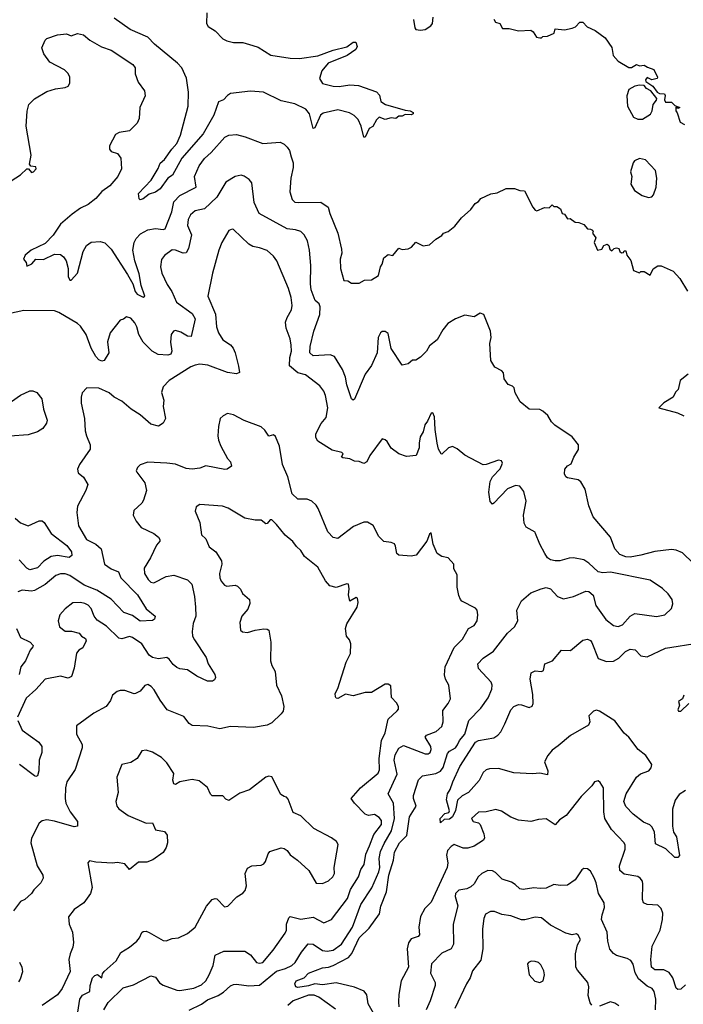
# Model space of a CAD drawing. Extents: x 1954678 to 2060275, y 904822 to 1016299.
# Tile 305 of 467: x 2017619 to 2021951, y 975242 to 981669. Entities that reach past the tile are written whole.
import ezdxf

# ---------------------------------------------------------------- set-up
doc = ezdxf.new("R2010")
doc.units = 0

msp = doc.modelspace()

# ---------------------------------------------------------------- linework, layer by layer
at = {"layer": '0CON20XD'}
for points in [[(2018839.4, 981715), (2018838, 981645), (2018848.8, 981625), (2018895, 981597.5), (2018944.3, 981545), (2018970.2, 981530.2), (2019015, 981520.4), (2019075, 981519.5), (2019141.7, 981501.7), (2019175, 981489.4), (2019257.8, 981437.8), (2019385, 981418.8), (2019445, 981415.5), (2019565, 981432.9), (2019665, 981469.2), (2019755, 981491.2), (2019795, 981521.4), (2019812.5, 981522.5), (2019822.5, 981495), (2019813.3, 981475), (2019756.7, 981435), (2019632.2, 981385), (2019590.9, 981335), (2019575.6, 981285.6), (2019595, 981252.2), (2019664.7, 981234.7), (2019705, 981232.4), (2019775, 981244.6), (2019830.3, 981239.7), (2019947.6, 981197.6), (2019966.8, 981176.8), (2019976.7, 981135), (2020007.5, 981115), (2020135, 981077.5), (2020167.5, 981075), (2020186.7, 981063.3), (2020187.5, 981055), (2020175, 981048.8), (2020135, 981051.2), (2020115, 981040), (2020095, 981040), (2020075, 981023.3), (2020045, 981027.5), (2020005, 981016.7), (2019965, 981032.5), (2019948.8, 981015), (2019925, 980971.2), (2019901.2, 980958.8), (2019875, 980902.5), (2019865, 980902.5), (2019847.5, 980975), (2019827.8, 981017.8), (2019802.7, 981042.7), (2019771.3, 981061.3), (2019695, 981080), (2019601, 981059), (2019581.5, 981045), (2019545, 980963.3), (2019535, 980958.8), (2019511.8, 981055), (2019487.8, 981085), (2019415, 981120), (2019325, 981140.3), (2019210.8, 981195), (2019125, 981202.2), (2018995, 981186.5), (2018975.8, 981175), (2018948.8, 981145), (2018917.2, 981132.8), (2018886.8, 981045), (2018816.4, 980925), (2018677.8, 980765), (2018615.3, 980654.7), (2018585.9, 980634.1), (2018535, 980565.6), (2018505, 980542.5), (2018465, 980530), (2018425, 980500), (2018405, 980494.3), (2018398.8, 980498.8), (2018393.8, 980535), (2018477.7, 980622.3), (2018522, 980698), (2018535, 980732), (2018565, 980755.6), (2018610.9, 980825), (2018645, 980861.1), (2018668.7, 980915), (2018719.3, 981105), (2018721.1, 981195), (2018707.1, 981287.1), (2018676.2, 981355), (2018649.6, 981385), (2018499.5, 981509.5), (2018455, 981555.3), (2018338.9, 981605), (2018235, 981679.2)], [(2020190.3, 981670.3), (2020199.2, 981615), (2020205, 981606.2), (2020235, 981600), (2020265.6, 981604.4), (2020302, 981628), (2020313.3, 981645), (2020317.5, 981685)], [(2020715, 981672.5), (2020725, 981652.5), (2020752.5, 981645), (2020771.2, 981611.2), (2020815, 981611.2), (2020875, 981597.5), (2020955, 981601.2), (2020970.5, 981590.5), (2020992.5, 981555), (2021015, 981550), (2021025, 981550), (2021035, 981560), (2021065, 981562.5), (2021108.3, 981581.7), (2021115, 981610), (2021175, 981602), (2021226.4, 981613.6), (2021246.4, 981623.6), (2021275, 981653.3), (2021295, 981653.8), (2021323.1, 981623.1), (2021375, 981599.5), (2021440.8, 981550.8), (2021485, 981486.7), (2021494, 981435), (2021525, 981399.4), (2021595, 981356.2), (2021613.3, 981356.7), (2021645, 981377.5), (2021665, 981367.5), (2021695, 981373.3), (2021718.3, 981358.3), (2021758, 981345), (2021782.5, 981295), (2021780, 981285), (2021745, 981276.2), (2021715, 981292.5), (2021703.6, 981276.4), (2021706.7, 981266.7), (2021752.5, 981235), (2021780, 981195), (2021795, 981187.5), (2021827.5, 981185), (2021832.5, 981175), (2021827.5, 981145), (2021835, 981130), (2021875, 981130), (2021895, 981110), (2021927.5, 981095), (2021915, 981090), (2021910, 981100), (2021901.7, 981098.3), (2021902.5, 981075), (2021911.7, 981061.7), (2021930, 981000), (2021960, 980985)], [(2017563.1, 980616.9), (2017625, 980657.1), (2017665, 980696.7), (2017675.6, 980695.6), (2017695, 980670.6), (2017708.8, 980675), (2017726, 980695), (2017725, 980708.8), (2017692.2, 980712.2), (2017681.8, 980725), (2017693.1, 980785), (2017661.2, 980975), (2017668, 981072), (2017678.6, 981115), (2017715, 981152.9), (2017795, 981200), (2017852.1, 981217.9), (2017915, 981227.5), (2017934.4, 981235.6), (2017945.7, 981255), (2017945.7, 981295), (2017935, 981318.8), (2017910.9, 981340.9), (2017815, 981391.2), (2017775.8, 981445.8), (2017763.3, 981485), (2017785.5, 981535), (2017795.6, 981545.6), (2017865, 981569.3), (2017925, 981577.8), (2017955.5, 981564.5), (2017995, 981579.5), (2018035, 981570.5), (2018077.1, 981535), (2018151.9, 981491.9), (2018215, 981471.1), (2018356.6, 981376.6), (2018372.5, 981355), (2018372.9, 981315), (2018391.5, 981261.5), (2018434.3, 981205), (2018438.3, 981171.7), (2018402, 981095), (2018398.6, 981025), (2018385, 980993.8), (2018335, 980944), (2018268, 980932), (2018245, 980920.6), (2018205.5, 980845), (2018204.5, 980824.5), (2018215, 980808), (2018256.2, 980795), (2018280, 980765), (2018282.5, 980695), (2018258.8, 980645), (2018206.2, 980585), (2018155, 980547.1), (2018115, 980502.9), (2018065, 980463.1), (2018015, 980437.8), (2017960.7, 980399.3), (2017885.9, 980334.1), (2017837.9, 980262.1), (2017785, 980208.6), (2017693.3, 980165), (2017655, 980132.5), (2017643.3, 980105), (2017660, 980085), (2017665, 980060), (2017697.5, 980075), (2017725, 980105.8), (2017774.1, 980104.1), (2017845, 980138.5), (2017885, 980136.7), (2017905, 980121.1), (2017922.7, 980095), (2017935.6, 980045), (2017935, 979993.3), (2017945, 979968.8), (2017955, 979968), (2017996, 980014), (2018033.7, 980156.3), (2018055.8, 980195), (2018085, 980216.9), (2018145, 980220.6), (2018175, 980211.9), (2018215, 980170.5), (2018322.3, 980005), (2018356.5, 979945), (2018372.7, 979895), (2018385, 979877.5), (2018425, 979858.6), (2018435.7, 979864.3), (2018411.1, 979935), (2018399.7, 980009.7), (2018371.2, 980095), (2018358.4, 980165), (2018365, 980213.8), (2018378.9, 980241.1), (2018408.1, 980271.9), (2018455, 980296.5), (2018504.6, 980305.4), (2018555, 980300.5), (2018568.6, 980305), (2018612.7, 980415), (2018625, 980480.8), (2018665, 980522.3), (2018770, 980575), (2018760.9, 980645), (2018789.5, 980715), (2018825.9, 980764.1), (2018867.8, 980802.2), (2018957.4, 980902.6), (2018985, 980916.4), (2019035, 980918.8), (2019091.2, 980905), (2019205, 980860), (2019319.3, 980869.3), (2019345, 980856.7), (2019365, 980836.7), (2019380, 980815), (2019391.1, 980775), (2019403.1, 980735), (2019404.4, 980705), (2019389.5, 980635), (2019383.3, 980545), (2019396.9, 980495), (2019415, 980478.9), (2019440, 980475), (2019585, 980477.1), (2019632.5, 980445), (2019643.4, 980403.4), (2019695.8, 980275), (2019720.3, 980170.3), (2019722, 980145), (2019711.2, 980105), (2019713.9, 980046.1), (2019735, 979966.7), (2019760, 979965), (2019785, 979948.8), (2019835, 979950), (2019870.7, 979969.3), (2019915, 979970), (2019960.7, 979999.3), (2019973.6, 980056.4), (2019985.9, 980074.1), (2019996.1, 980113.9), (2020025, 980136.7), (2020055, 980130), (2020095, 980177.5), (2020115, 980170), (2020155, 980173.8), (2020175.7, 980184.3), (2020205, 980216), (2020253.6, 980193.6), (2020295, 980200), (2020335, 980236.2), (2020375, 980260)], [(2021685, 981020), (2021737.3, 981052.7), (2021748, 981075), (2021753.6, 981116.4), (2021777, 981143), (2021777.5, 981155), (2021740, 981205), (2021710.7, 981220.7), (2021695, 981240), (2021665, 981242.5), (2021635, 981236.2), (2021595.9, 981214.1), (2021583, 981173), (2021586.2, 981105), (2021625, 981033.3), (2021655, 981020), (2021685, 981020)], [(2021725, 980507.5), (2021745, 980512), (2021757.5, 980525), (2021774.2, 980575), (2021778.1, 980635), (2021770, 980685), (2021704.1, 980754.1), (2021665, 980763.8), (2021632.5, 980747.5), (2021624.2, 980735.8), (2021607.5, 980675), (2021614.3, 980645), (2021609.2, 980595), (2021632, 980555), (2021681.7, 980521.7), (2021725, 980507.5)], [(2022085, 978054.2), (2021945, 978188.9), (2021905, 978205.6), (2021875, 978210), (2021765, 978198.5), (2021675, 978174.6), (2021605, 978160.3), (2021575, 978163.7), (2021537.6, 978177.6), (2021503.1, 978215), (2021475, 978291.2), (2021363.3, 978425), (2021333.6, 978496.4), (2021311.2, 978605), (2021282.3, 978652.3), (2021265, 978666), (2021195, 978678.8), (2021184, 978685), (2021176.2, 978705), (2021178, 978735), (2021195, 978756.2), (2021219.4, 978770.6), (2021236.9, 978813.1), (2021267.2, 978862.8), (2021266.2, 978895), (2021225, 978946.2), (2021112.3, 979022.3), (2021090, 979045), (2021067.5, 979085), (2021035, 979114), (2021015, 979124), (2020945, 979126.2), (2020886.2, 979175), (2020854, 979234), (2020846.1, 979266.1), (2020836.1, 979276.1), (2020807, 979287), (2020782.5, 979325), (2020777.5, 979365), (2020767, 979377), (2020720.5, 979400.5), (2020694.1, 979444.1), (2020688, 979555), (2020697.5, 979595), (2020692.5, 979635), (2020648, 979745), (2020625, 979754), (2020585, 979730), (2020525, 979741.2), (2020465, 979715.7), (2020414.6, 979685.4), (2020382, 979645), (2020345, 979578.8), (2020295, 979539.2), (2020274.3, 979505), (2020235, 979465.8), (2020205, 979447.5), (2020183, 979447), (2020155, 979422.5), (2020115, 979413.3), (2020045, 979523.8), (2020025, 979620), (2020005, 979634), (2019985.9, 979634.1), (2019973.8, 979625), (2019960, 979595), (2019953.3, 979495), (2019915, 979412), (2019874.4, 979355), (2019805, 979191.2), (2019795, 979186.2), (2019785, 979193.3), (2019755.5, 979285.5), (2019745.4, 979335), (2019725.4, 979385), (2019675, 979469.5), (2019645, 979482.1), (2019535.7, 979475.7), (2019513.5, 979495), (2019515.9, 979535), (2019540, 979635), (2019577.3, 979745), (2019580.8, 979795), (2019574.4, 979815), (2019547, 979837), (2019521.4, 979905), (2019516.7, 979945), (2019520.3, 980065), (2019511.5, 980165), (2019496.7, 980225), (2019475.3, 980265.3), (2019455, 980285.7), (2019418.3, 980298.3), (2019365, 980303.3), (2019182.5, 980405), (2019148.8, 980475), (2019133.6, 980603.6), (2019116.9, 980626.9), (2019085, 980648.6), (2019065, 980654.2), (2019024.4, 980645.6), (2018965, 980607.5), (2018905, 980510.9), (2018825.7, 980435), (2018765, 980420.4), (2018734.6, 980395), (2018718.5, 980365), (2018713.6, 980326.4), (2018739.3, 980265), (2018720.5, 980175), (2018705, 980146.5), (2018685, 980144.5), (2018635, 980165.4), (2018615, 980166.4), (2018565, 980129.2), (2018545.5, 980104.5), (2018537.5, 980055), (2018545.6, 980015), (2018580.9, 979940.9), (2018612.9, 979895), (2018641.9, 979825), (2018745, 979751.8), (2018765, 979716.2), (2018737.9, 979602.1), (2018715, 979603.8), (2018670.3, 979630.3), (2018635, 979640.6), (2018623.8, 979636.2), (2018606.9, 979615), (2018602.5, 979565), (2018612.7, 979505), (2018605, 979485.6), (2018585, 979479.3), (2018523.8, 979483.8), (2018484.4, 979505), (2018425, 979563.3), (2018396.4, 979615), (2018383.7, 979663.7), (2018369.7, 979689.7), (2018345, 979720), (2018315, 979730), (2018296.1, 979713.9), (2018275, 979706.7), (2018208.9, 979625), (2018192.7, 979567.3), (2018201.4, 979495), (2018170, 979445), (2018155, 979440), (2018135, 979449.2), (2018115, 979470), (2018084.7, 979525), (2018052.4, 979615), (2018015, 979668.8), (2017995, 979686.8), (2017875, 979756.9), (2017845, 979768.1), (2017645, 979771.4), (2017545, 979750)], [(2020375, 980260), (2020385, 980276.7), (2020415, 980286.7), (2020459.5, 980320.5), (2020503.3, 980375), (2020565, 980430), (2020591.7, 980468.3), (2020615, 980483.3), (2020628.8, 980501.2), (2020695, 980533.3), (2020735, 980540), (2020795, 980566.7), (2020848.3, 980568.3), (2020885, 980553.3), (2020915, 980552.5), (2020968.8, 980445), (2020985, 980426.7), (2020995, 980422.5), (2021045, 980442.5), (2021075, 980440), (2021095, 980460), (2021105, 980450), (2021125, 980450), (2021150, 980435), (2021160, 980405), (2021175, 980400), (2021195, 980370), (2021211.7, 980371.7), (2021245, 980346.7), (2021270, 980345), (2021301.7, 980331.7), (2021325, 980303.3), (2021345, 980302.5), (2021357.5, 980295), (2021362.5, 980285), (2021357.5, 980275), (2021380, 980245), (2021370, 980215), (2021390, 980165), (2021418.3, 980171.7), (2021432.5, 980195), (2021455, 980203.3), (2021466, 980196), (2021471.7, 980171.7), (2021485, 980160), (2021500, 980175), (2021515, 980180), (2021530, 980175), (2021537, 980157), (2021548.3, 980148.3), (2021560, 980150), (2021565, 980160), (2021575, 980160), (2021581.7, 980131.7), (2021607.7, 980097.7), (2021625, 980032.5), (2021665, 980017.5), (2021674, 980026), (2021695, 980026.2), (2021735, 980002.5), (2021755, 980043.3), (2021785, 980062.5), (2021807, 980063), (2021885, 980028), (2021928.7, 979978.7), (2021978, 979898)], [(2019929.2, 975185), (2019894.2, 975244.2), (2019884.1, 975304.1), (2019867.7, 975327.7), (2019804.2, 975354.2), (2019685, 975381.6), (2019595, 975369.5), (2019545, 975375.2), (2019505, 975361.5), (2019435, 975351.4), (2019420.6, 975355), (2019414.2, 975375), (2019424.2, 975395), (2019475.8, 975415), (2019505, 975445.7), (2019595, 975480.5), (2019635, 975485.3), (2019665, 975496.2), (2019765, 975546.7), (2019787.5, 975572.5), (2019834.7, 975675), (2019901, 975739), (2019967.8, 975832.2), (2019977, 975883), (2020012.7, 975975), (2020029.6, 976085), (2020058.1, 976181.9), (2020065.3, 976235), (2020097.6, 976295), (2020146.2, 976343.8), (2020164.6, 976465), (2020208.1, 976535), (2020190, 976585), (2020190.6, 976605), (2020222, 976708), (2020247.5, 976732.5), (2020335, 976748.9), (2020365, 976762.7), (2020382.4, 976787.6), (2020410.8, 976879.2), (2020425, 976894.6), (2020464.6, 976915), (2020477.2, 976935), (2020490.5, 976965), (2020525.2, 977005), (2020551.8, 977095), (2020630, 977175), (2020677, 977243), (2020701.7, 977298.3), (2020704.4, 977325), (2020697.8, 977345), (2020614, 977434), (2020610.6, 977465), (2020645, 977501.4), (2020712.6, 977547.4), (2020803.3, 977665), (2020850, 977705), (2020870.6, 977745), (2020864.4, 977815), (2020895, 977875.7), (2020955, 977927.1), (2021022.5, 977955), (2021055, 977962), (2021084.3, 977954.3), (2021130, 977905), (2021168.3, 977888.3), (2021235, 977904.2), (2021315, 977937.8), (2021335, 977937.1), (2021361.7, 977911.7), (2021380.9, 977845), (2021444.8, 977754.8), (2021495, 977715.5), (2021525, 977707.9), (2021555, 977720), (2021604.7, 977775.3), (2021635, 977791.9), (2021776.6, 977773.4), (2021830, 977785), (2021874, 977825), (2021882.5, 977855), (2021877.5, 977885), (2021851.3, 977921.3), (2021815, 977957.1), (2021735, 978010.8), (2021475, 978063.1), (2021425, 978058.9), (2021395, 978064.3), (2021335, 978121.4), (2021302.4, 978142.4), (2021235, 978155.6), (2021205, 978154.4), (2021145, 978137.5), (2021115, 978136), (2021085, 978143.8), (2021065, 978156.7), (2021046.2, 978185), (2021014, 978245), (2020986.7, 978315), (2020983, 978323), (2020926.1, 978356.1), (2020912.7, 978382.7), (2020908, 978435), (2020925.9, 978525.9), (2020910.3, 978590.3), (2020885, 978623.3), (2020855, 978629.2), (2020803.4, 978606.6), (2020715, 978512.5), (2020705, 978507.5), (2020690, 978525), (2020682, 978585), (2020689.2, 978655), (2020705, 978684), (2020755, 978736.7), (2020771.2, 978775), (2020765, 978790), (2020745, 978793.3), (2020665, 978765.7), (2020644.3, 978764.3), (2020525, 978825.7), (2020475, 978867.1), (2020445, 978882.5), (2020418.8, 978875), (2020375, 978833.3), (2020370, 978835), (2020353.8, 978865), (2020344.6, 978904.6), (2020331.2, 978995), (2020327.7, 979077.7), (2020315, 979102.5), (2020305, 979100), (2020281.2, 979048.8), (2020262.9, 979025), (2020252.1, 978977.9), (2020233.6, 978946.4), (2020225.7, 978905.7), (2020225.8, 978875), (2020207.5, 978825), (2020145, 978818), (2020095, 978836.2), (2020045, 978871.2), (2020018.8, 978915), (2020005, 978927.5), (2019985, 978932.5), (2019904.3, 978825), (2019885, 978783.8), (2019865, 978771.2), (2019835, 978786.2), (2019805, 978787.5), (2019775, 978802.5), (2019728.3, 978808.3), (2019720, 978815), (2019730, 978835), (2019722, 978845), (2019659.6, 978859.6), (2019565, 978918.6), (2019551.2, 978941.2), (2019552.1, 978965), (2019586.2, 979033.8), (2019618.5, 979071.5), (2019631.1, 979135), (2019614.4, 979215), (2019604.3, 979245), (2019578.6, 979278.6), (2019485, 979350.8), (2019435, 979364.4), (2019380.5, 979410.5), (2019382.5, 979465), (2019393.3, 979505), (2019390.8, 979545), (2019384.6, 979585), (2019357.7, 979655), (2019354.6, 979695.4), (2019364.7, 979725.3), (2019393.3, 979775), (2019397, 979803), (2019390.9, 979855), (2019374.5, 979915), (2019297.8, 980095), (2019275.3, 980125.3), (2019235, 980161.9), (2019185, 980180.8), (2019139.7, 980189.7), (2019114.6, 980204.6), (2019015, 980298.8), (2019005, 980301.2), (2018985, 980293.8), (2018939.4, 980215), (2018919.4, 980165), (2018878.2, 980015), (2018847.9, 979865), (2018897.8, 979747.8), (2018904.5, 979665), (2018915.6, 979625), (2018945, 979580), (2018995, 979545.8), (2019012.5, 979525), (2019026.2, 979495), (2019047.3, 979407.3), (2019054.3, 979365.7), (2019033.3, 979356.7), (2018976.1, 979366.1), (2018846.9, 979413.1), (2018795, 979420), (2018765, 979414.4), (2018735, 979402.2), (2018594, 979315), (2018555, 979273.3), (2018543.5, 979235), (2018560, 979185), (2018554.5, 979145), (2018570, 979065), (2018556.2, 979035), (2018525, 979015.7), (2018475, 979028.1), (2018405, 979090.5), (2018347.4, 979127.4), (2018285, 979179.1), (2018235.3, 979205.3), (2018203.8, 979233.8), (2018135, 979264.5), (2018057.5, 979265), (2018026, 979234), (2018020, 979205), (2018020.8, 979165), (2018042.5, 979065), (2018046.7, 978985), (2018055, 978953.3), (2018078.9, 978895), (2018078.6, 978865), (2018008.8, 978765), (2017996.2, 978735), (2018001.2, 978711.2), (2018035, 978683.8), (2018064.2, 978635), (2018051.4, 978595), (2017996.3, 978493.7), (2017992.8, 978452.8), (2018002.9, 978365), (2018055.8, 978275), (2018115.8, 978245), (2018151.4, 978215), (2018172.9, 978115), (2018215, 978085.5), (2018263.1, 978065), (2018277.9, 978025), (2018387.3, 977915), (2018443.9, 977823.9), (2018503.3, 977775), (2018498.8, 977755), (2018485, 977746.2), (2018405, 977742), (2018355, 977780), (2018298.4, 977798.4), (2018215, 977886.2), (2018122.5, 977945), (2018038.7, 977978.7), (2017945, 978040.3), (2017915, 978051.8), (2017885, 978051.2), (2017855, 978041.2), (2017785, 977981.8), (2017715, 977943.3), (2017695, 977939.5), (2017635, 977945.8), (2017607.5, 977935)], [(2021982.5, 979355), (2021930, 979315), (2021916.7, 979255), (2021901.2, 979238.8), (2021884, 979205), (2021825, 979167.5), (2021792.5, 979135), (2021912.3, 979102.3), (2021953.6, 979083.6)], [(2017565, 979176.4), (2017625, 979217.8), (2017685, 979246.7), (2017705, 979245.7), (2017730, 979235), (2017762.9, 979195), (2017774.2, 979125.8), (2017798.6, 979055), (2017794, 979035), (2017770, 979000), (2017735, 978977.8), (2017675, 978958.5), (2017555, 978950.8)], [(2020585, 977714.4), (2020604.6, 977745.4), (2020610, 977785), (2020605, 977813.8), (2020595, 977827.5), (2020505, 977873.8), (2020496.2, 977885), (2020485, 977910), (2020474.3, 977964.3), (2020475.7, 978045.7), (2020453.8, 978085), (2020454, 978115), (2020415.3, 978155.3), (2020374, 978164), (2020343.3, 978185), (2020317.5, 978245), (2020305, 978320), (2020295, 978310), (2020277.5, 978265), (2020207.2, 978172.8), (2020175, 978166.5), (2020095, 978172.9), (2020080, 978185), (2020073, 978233), (2020065, 978247.5), (2020045, 978256.7), (2019995, 978262.5), (2019963.8, 978295), (2019926.4, 978366.4), (2019889.7, 978389.7), (2019865, 978388.6), (2019798.6, 978361.4), (2019696.6, 978283.4), (2019665, 978288.8), (2019630.4, 978325), (2019568.1, 978478.1), (2019555, 978500), (2019525, 978525.7), (2019495, 978540), (2019435, 978540), (2019398.1, 978575), (2019369.6, 978685), (2019335.5, 978765), (2019314.2, 978885), (2019288.3, 978948.3), (2019275, 978960), (2019245, 978950), (2019219.1, 978989.1), (2019195, 979011.2), (2019085, 979052), (2019015, 979088.8), (2018975, 979097.5), (2018946.4, 979083.6), (2018927.5, 979065), (2018916, 979014), (2018912.3, 978952.3), (2018915.8, 978925), (2018932.9, 978885), (2018975.6, 978805.6), (2018995, 978783.3), (2019002.5, 978755), (2018973.8, 978736.2), (2018957.3, 978732.7), (2018835, 978756.7), (2018795, 978742.5), (2018745, 978736.2), (2018705, 978740.4), (2018635, 978767.3), (2018580, 978775), (2018455, 978781.2), (2018405, 978762.5), (2018387.5, 978745), (2018380, 978725), (2018382.5, 978715), (2018436.2, 978645), (2018446, 978595), (2018427, 978533), (2018415, 978513.8), (2018363.8, 978465), (2018360, 978435), (2018380, 978395), (2018411.2, 978355), (2018495, 978314.2), (2018525, 978291.2), (2018534, 978275), (2018534, 978265), (2018511.7, 978238.3), (2018473.1, 978156.9), (2018431.7, 978088.3), (2018433.5, 978053.5), (2018456.4, 978015), (2018475, 977998.5), (2018495, 977992.5), (2018575.8, 978034.3), (2018625, 978042.4), (2018715, 978012.3), (2018742.1, 977985), (2018760.5, 977905), (2018767.5, 977835), (2018769.4, 977775), (2018752.1, 977727.9), (2018744.3, 977675), (2018747.1, 977645), (2018760.5, 977620.5), (2018836, 977505), (2018848.8, 977465), (2018892, 977395), (2018896.7, 977375), (2018890, 977360), (2018877.7, 977352.3), (2018845, 977350.6), (2018775, 977384.4), (2018715, 977425.5), (2018665, 977432.2), (2018645, 977441.4), (2018620.6, 977460.6), (2018595.6, 977495), (2018578.8, 977505), (2018525, 977497.6), (2018484.8, 977504.8), (2018465, 977521.8), (2018415, 977594), (2018355, 977636.7), (2018335, 977643.1), (2018285, 977628.5), (2018265, 977631.5), (2018185, 977710.8), (2018125, 977750), (2018104.3, 977775), (2018086.1, 977826.1), (2018065, 977848.1), (2018045, 977858.5), (2018015, 977865.4), (2017965, 977862), (2017915.5, 977824.5), (2017880.8, 977785), (2017870, 977745), (2017878, 977705), (2017915, 977678.6), (2017957.8, 977677.8), (2018006.7, 977665), (2018022.5, 977645), (2018049.3, 977629.3), (2018052.5, 977615), (2018030.3, 977569.7), (2018005, 977554.3), (2017989.4, 977535), (2017974.4, 977435.6), (2017957.3, 977382.7), (2017935, 977370.8), (2017885, 977382.9), (2017785, 977364.2), (2017725, 977295.8), (2017660, 977240), (2017604.6, 977115.4)], [(2018168.1, 975205), (2018197.1, 975252.9), (2018295, 975348.8), (2018361.1, 975368.9), (2018475, 975427.5), (2018505, 975419.4), (2018532.4, 975382.4), (2018555, 975367.1), (2018645, 975334), (2018665, 975332), (2018755, 975346.9), (2018805, 975370), (2018834.4, 975395.6), (2018856.1, 975435), (2018881.5, 975495), (2018895, 975562), (2018951.2, 975588.8), (2019088.3, 975588.3), (2019124.6, 975564.6), (2019165, 975515.8), (2019185, 975510.6), (2019205, 975514.4), (2019272.9, 975595), (2019352.9, 975707.1), (2019359.6, 975725), (2019360, 975765), (2019375, 975806.7), (2019385, 975816), (2019455, 975798.4), (2019535, 975811.3), (2019605, 975774.5), (2019655.3, 975794.7), (2019758.3, 975931.7), (2019779.4, 975990.6), (2019830, 976075), (2019845, 976121.4), (2019866.8, 976155), (2019878, 976222), (2019902.9, 976277.1), (2019930.5, 976349.5), (2019981.8, 976415), (2019981.5, 976441.5), (2019965, 976462.2), (2019935, 976481.4), (2019895, 976474), (2019875, 976482), (2019804.1, 976554.1), (2019783.3, 976585), (2019844.2, 976655), (2019959.7, 976750.3), (2019967.3, 976772.7), (2019965.4, 976845.4), (2019980.5, 976965), (2020005.4, 977015), (2020025, 977103.3), (2020083.4, 977156.6), (2020091.2, 977168.8), (2020090.8, 977185), (2020079.1, 977209.1), (2020046.9, 977245), (2020041.7, 977321.7), (2020025, 977332.5), (2020005, 977332.5), (2019915, 977278), (2019875, 977278.1), (2019795, 977256), (2019745, 977266), (2019695, 977237.5), (2019685, 977240), (2019680, 977250), (2019679.2, 977270.8), (2019695.6, 977304.4), (2019749.2, 977475), (2019778.7, 977531.3), (2019780.8, 977595), (2019771.2, 977621.2), (2019752.9, 977645), (2019746.4, 977695), (2019755, 977726), (2019821.8, 977835), (2019828.9, 977865), (2019825, 977893.3), (2019815, 977898), (2019773.8, 977873.8), (2019765.5, 977915), (2019770.8, 977955), (2019765, 977983.8), (2019755, 977985.7), (2019685, 977962.5), (2019642.5, 977972.5), (2019615, 978006.2), (2019565.7, 978095), (2019478.8, 978165), (2019454.3, 978204.3), (2019425, 978230), (2019402.5, 978262.5), (2019350.8, 978305), (2019295.7, 978375), (2019265, 978404.2), (2019254.6, 978405.4), (2019235, 978380), (2019225, 978378.8), (2019195, 978402.9), (2019155, 978401.9), (2019088.8, 978415), (2018980.3, 978480.3), (2018943.2, 978493.2), (2018795, 978503.8), (2018771.2, 978488.8), (2018765, 978460), (2018795, 978387.5), (2018805, 978306.7), (2018835, 978280), (2018855, 978228.8), (2018899.2, 978195), (2018936.6, 978136.6), (2018938.1, 978115), (2018922.9, 978055), (2018924.4, 978025), (2018933, 978003), (2018955, 977978.6), (2018971.1, 977971.1), (2019025, 977977.5), (2019040.9, 977970.9), (2019061.1, 977951.1), (2019074.1, 977924.1), (2019118, 977885), (2019120.7, 977859.3), (2019107.7, 977822.3), (2019070, 977775), (2019056.7, 977735), (2019061.2, 977685), (2019074.2, 977674.2), (2019105, 977668), (2019155, 977684.2), (2019212.3, 977692.3), (2019235, 977690.8), (2019245, 977683.3), (2019258.2, 977605), (2019255.8, 977485), (2019264.5, 977454.5), (2019287.5, 977415), (2019295.7, 977325), (2019327.5, 977255), (2019344.1, 977185.9), (2019339.2, 977155), (2019325, 977137.5), (2019265, 977079.2), (2019235, 977064.2), (2019145, 977048), (2018995, 977055.7), (2018925, 977040), (2018846.8, 977056.8), (2018745, 977061.2), (2018725.6, 977075.6), (2018690, 977120), (2018581.4, 977165), (2018536.4, 977226.4), (2018497.1, 977295), (2018477, 977317), (2018455, 977329.2), (2018435, 977323.8), (2018405, 977286.7), (2018375, 977270), (2018365, 977268.8), (2018305, 977290.6), (2018275, 977290.8), (2018255, 977284), (2018225, 977260), (2018212, 977225), (2018184, 977185), (2018102.5, 977142.5), (2017990.5, 977059.5), (2017990, 977005), (2018026.8, 976936.8), (2018027.5, 976915), (2017980.5, 976775), (2017926.5, 976695), (2017916.9, 976655), (2017914.5, 976585), (2017920.5, 976555), (2017947.6, 976497.6), (2017995.8, 976435), (2017996.7, 976405), (2017975, 976400), (2017845, 976437.5), (2017795, 976445.5), (2017765, 976440), (2017745, 976424), (2017695, 976326.7), (2017691.9, 976295), (2017732.7, 976145), (2017769.2, 976085), (2017772.5, 976065), (2017755.7, 976035), (2017710.5, 975989.5), (2017696.2, 975965), (2017652.5, 975925), (2017625, 975914), (2017578.7, 975851.3)], [(2017589.1, 978415), (2017625, 978383.9), (2017675, 978365.5), (2017745, 978397.1), (2017765, 978398.8), (2017777.9, 978387.9), (2017824.2, 978315), (2017926, 978236), (2017957.3, 978195), (2017958, 978172), (2017941.9, 978158.1), (2017865, 978172.1), (2017824.8, 978165.2), (2017776.5, 978135), (2017735, 978091.5), (2017685, 978077.5), (2017665, 978087.9), (2017615, 978143.8)], [(2017598.1, 977695), (2017625, 977636.2), (2017688, 977605), (2017705.8, 977585), (2017704, 977575), (2017686.9, 977553.1), (2017657, 977483), (2017626.7, 977445), (2017615.3, 977395)], [(2018725, 975203.8), (2018805, 975243.1), (2018845, 975271.3), (2018915, 975299.6), (2018949.4, 975320.6), (2018995, 975361.8), (2019015, 975371.1), (2019035, 975373.3), (2019115, 975362), (2019185, 975366.5), (2019295, 975458.4), (2019355, 975475.3), (2019395.4, 975495), (2019418, 975515), (2019458.5, 975581.5), (2019503.1, 975636.9), (2019535, 975634.6), (2019595, 975594), (2019625, 975588.7), (2019665, 975595.4), (2019720.5, 975635), (2019790.6, 975745), (2019845, 975892.9), (2019917.4, 976002.6), (2019963.3, 976106.7), (2019969.9, 976135), (2019966.6, 976193.4), (2019975, 976240), (2019997.6, 976292.4), (2020045.4, 976374.6), (2020065.6, 976455), (2020059, 976555), (2020025.2, 976615), (2020083.3, 976745), (2020063.4, 976835), (2020069.9, 976870.1), (2020095, 976914.5), (2020125, 976930.5), (2020265, 976876.7), (2020285, 976876.9), (2020298.6, 976885), (2020305.6, 976905), (2020301.9, 976925), (2020266.2, 976985), (2020275, 976998.8), (2020336.7, 977023.3), (2020373.9, 977056.1), (2020383.8, 977086.2), (2020380.2, 977159.8), (2020417.1, 977205), (2020430.5, 977235), (2020420.6, 977325), (2020398.1, 977365), (2020392.1, 977392.1), (2020397.2, 977445), (2020455, 977570.6), (2020508.6, 977625), (2020548, 977695), (2020585, 977714.4)], [(2021965, 976637.9), (2021925, 976612.5), (2021898.4, 976575), (2021880, 976515), (2021879.6, 976405), (2021888.1, 976365), (2021906.7, 976335), (2021925.8, 976214.2), (2021915, 976201.2), (2021895, 976201.2), (2021836.8, 976256.8), (2021769.5, 976289.5), (2021763.9, 976365), (2021748.3, 976398.2), (2021733, 976413), (2021691.1, 976431.1), (2021624, 976484), (2021575, 976533.1), (2021563.6, 976565), (2021578.5, 976615), (2021646.1, 976725), (2021672.7, 976747.3), (2021725.7, 976765), (2021741.4, 976785), (2021745, 976807.5), (2021707.5, 976865), (2021656.2, 976906.2), (2021595.6, 976985), (2021565, 977011.4), (2021505, 977091.9), (2021405, 977155.5), (2021385, 977161.4), (2021365.5, 977154.5), (2021334.5, 977125.5), (2021341.4, 977085), (2021332.5, 977065), (2021213.8, 976996.2), (2021135, 976928.1), (2021095, 976901.4), (2021065.7, 976865), (2021045.7, 976825), (2021067.8, 976765), (2021065, 976738.8), (2021015, 976750), (2020965.9, 976745.9), (2020845, 976752), (2020745, 976780.8), (2020685, 976780), (2020665, 976772.9), (2020645.6, 976755), (2020617.9, 976702.1), (2020548.6, 976625), (2020508.2, 976601.8), (2020477.5, 976575), (2020463.8, 976506.2), (2020444.5, 976465), (2020425, 976451.1), (2020390.9, 976449.1), (2020365, 976427.5), (2020362.9, 976455), (2020395, 976486.9), (2020420, 976495), (2020425.6, 976504.4), (2020405.9, 976575.9), (2020412.7, 976615), (2020430, 976645), (2020446.3, 976693.7), (2020492.7, 976795), (2020595, 976953.1), (2020615, 976964.4), (2020715, 976981.8), (2020740.7, 976999.3), (2020759.4, 977020.6), (2020787.1, 977072.9), (2020825.5, 977165), (2020845, 977186.9), (2020875, 977198.9), (2020895, 977197.8), (2020945, 977178.5), (2020965, 977187.5), (2020970.9, 977205), (2020969.5, 977265), (2020952.5, 977365), (2020958.8, 977405), (2020985, 977418.8), (2021025, 977413.8), (2021039.3, 977420.7), (2021046.2, 977465), (2021096.2, 977483.8), (2021155, 977554.5), (2021215, 977551.9), (2021295, 977618), (2021325, 977625.8), (2021345, 977616), (2021353.4, 977603.4), (2021395, 977499.2), (2021448.7, 977478.7), (2021495, 977481.9)], [(2021495, 977481.9), (2021529.4, 977500.6), (2021574.2, 977545), (2021605, 977560), (2021636.8, 977556.8), (2021675, 977517.5), (2021715, 977509.2), (2021835, 977565.6), (2022055, 977601.9)], [(2021955, 977260), (2021946.7, 977235), (2021920.5, 977219.5), (2021926, 977195), (2021916, 977165), (2021920, 977155), (2021935, 977156), (2021986.7, 977205)], [(2017606.7, 977095), (2017635, 977032), (2017743.4, 976953.4), (2017764.2, 976925), (2017762.9, 976885), (2017745.6, 976835), (2017744.3, 976765), (2017735, 976733.3), (2017725, 976728.8), (2017715, 976733.3), (2017618.1, 976808.1)], [(2017985.6, 975105), (2018011.9, 975275), (2018028.7, 975301.3), (2018077.5, 975325), (2018079.2, 975365), (2018094.4, 975415.6), (2018109.5, 975430.5), (2018126.7, 975436.7), (2018155, 975413.8), (2018158.3, 975441.7), (2018170, 975455), (2018249.2, 975525), (2018280, 975580), (2018335.8, 975615), (2018384, 975655), (2018400, 975675), (2018415, 975710), (2018425, 975718), (2018445, 975719.4), (2018465, 975711.1), (2018555, 975657.5), (2018575, 975656), (2018615, 975671.2), (2018655, 975676.2), (2018715, 975703.3), (2018763.7, 975746.3), (2018837.3, 975882.7), (2018875, 975926.7), (2018895, 975933.3), (2018905, 975930), (2018955, 975878.8), (2018977.9, 975882.1), (2019035.5, 975944.5), (2019075, 975968.1), (2019091.1, 975985), (2019098.5, 976015), (2019091.4, 976095), (2019105, 976130), (2019134.5, 976145.5), (2019195, 976150.6), (2019211.8, 976158.2), (2019224.4, 976175), (2019240, 976225), (2019251.7, 976238.3), (2019325, 976264), (2019345, 976260), (2019365, 976246.2), (2019385, 976216.7), (2019433, 976183), (2019506.7, 976115), (2019555, 976032.5), (2019595, 976031.2), (2019635, 976048.8), (2019662.5, 976075), (2019672.9, 976095), (2019670.8, 976135), (2019697.5, 976285), (2019686.7, 976305), (2019655, 976328), (2019539.7, 976389.7), (2019455, 976471.2), (2019404.1, 976494.1), (2019370.7, 976580.7), (2019360, 976595), (2019345, 976597.5), (2019322.5, 976612.5), (2019265, 976726.7), (2019245, 976731.2), (2019225, 976723.8), (2019118.3, 976641.7), (2019055, 976619.2), (2018985, 976573.3), (2018965, 976580), (2018945, 976602.5), (2018875, 976603.8), (2018864.3, 976614.3), (2018845, 976656.7), (2018790, 976700), (2018745, 976710), (2018720, 976705), (2018665, 976693.8), (2018635, 976676.9), (2018625, 976680), (2018617.5, 976705), (2018625, 976747.5), (2018578.3, 976818.3), (2018545, 976854), (2018485, 976888.8), (2018445, 976901.2), (2018415, 976896.2), (2018385, 976846.2), (2018345, 976820), (2018285, 976807.5), (2018253.8, 976725), (2018260.8, 976625), (2018247.1, 976565), (2018252, 976535), (2018265, 976518.8), (2018326.2, 976475), (2018445, 976424.4), (2018485, 976425.8), (2018505, 976381.4), (2018565, 976369.2), (2018580.8, 976345), (2018584.3, 976295), (2018575.8, 976265), (2018555, 976233.8), (2018488.8, 976185), (2018449.3, 976170.7), (2018395, 976169.4), (2018335, 976122.2), (2018305, 976159.4), (2018255, 976166.9), (2018225, 976163.3), (2018115, 976170), (2018075, 976178.8), (2018064.2, 976165.8), (2018092.5, 976005), (2018080, 975965), (2018038, 975905), (2017975, 975861.2), (2017937.7, 975812.3), (2017942, 975765), (2017962.7, 975712.7), (2017970, 975645), (2017966, 975615), (2017947.7, 975572.3), (2017940, 975535), (2017948.1, 975455), (2017895, 975345.7), (2017865, 975304.3), (2017765.5, 975234.5)], [(2021807, 975867), (2021785, 975890), (2021715, 975894.3), (2021691.2, 975905), (2021684.3, 975925), (2021687, 976027), (2021684.2, 976045), (2021670, 976065), (2021655, 976075.6), (2021565, 976091.8), (2021536.5, 976115), (2021534.6, 976145), (2021571.9, 976255), (2021571.7, 976281.7), (2021565.8, 976295), (2021482.7, 976382.7), (2021438.5, 976455), (2021431.3, 976498.7), (2021430, 976655), (2021409.3, 976689.3), (2021395, 976700), (2021372.5, 976695), (2021355, 976667.5), (2021285, 976598.8), (2021185.4, 976474.6), (2021143.8, 976445), (2021115, 976413.8), (2021055, 976452), (2021005, 976447.5), (2020955, 976434.4), (2020875, 976444.4), (2020825, 976463.1), (2020765, 976503.1), (2020727, 976513), (2020665, 976498.8), (2020615, 976496), (2020567.5, 976455), (2020580, 976435), (2020615, 976426.7), (2020625.7, 976415.7), (2020650, 976355), (2020652.3, 976327.7), (2020646.8, 976313.2), (2020585.4, 976274.6), (2020545, 976260.5), (2020515, 976262.1), (2020455, 976285.6), (2020435, 976272.9), (2020412.7, 976245), (2020404.6, 976215), (2020412.8, 976165), (2020409.7, 976135), (2020305, 975909.2), (2020263.7, 975866.3), (2020235.4, 975815), (2020225.3, 975745), (2020229.4, 975695), (2020220, 975685), (2020175, 975670), (2020157.7, 975642.3), (2020149.2, 975605), (2020156.5, 975485), (2020110, 975395), (2020092.9, 975305), (2020092.4, 975257.6), (2020093.3, 975225)], [(2021769, 975205), (2021770.8, 975275), (2021760.5, 975325), (2021747.5, 975345), (2021715, 975359.4), (2021658.8, 975408.8), (2021637.9, 975447.9), (2021624, 975504), (2021607.7, 975527.7), (2021585, 975540), (2021515, 975560.6), (2021494.6, 975574.6), (2021472.4, 975602.4), (2021457.7, 975655), (2021453.4, 975713.4), (2021418.2, 975795), (2021421.1, 975825), (2021436.9, 975873.1), (2021435.6, 975905), (2021398.1, 975965), (2021383.1, 976035), (2021368.5, 976068.5), (2021345, 976111.2), (2021325.8, 976125.8), (2021301.7, 976128.3), (2021289.5, 976120.5), (2021245, 976053.8), (2021195, 976020), (2021146.4, 976016.4), (2021106.1, 976023.9), (2021055, 976000), (2021017, 975997), (2020975, 976003.1), (2020905, 975990.6), (2020885, 975996), (2020854.5, 976024.5), (2020828.9, 976038.9), (2020768.9, 976058.9), (2020725, 976101.4), (2020705, 976113.1), (2020675, 976114.5), (2020635.7, 976095), (2020611.9, 976075), (2020585, 976029.2), (2020565, 976008.1), (2020537.5, 975995), (2020485, 975987.5), (2020464.5, 975965), (2020461.1, 975945), (2020480, 975885), (2020449.4, 975765), (2020451.9, 975635), (2020436.2, 975603.8), (2020374, 975575), (2020307.1, 975505), (2020300.4, 975445), (2020331.4, 975385), (2020331.9, 975365), (2020299.6, 975265), (2020272.7, 975205)], [(2021965, 975370), (2021935, 975341.2), (2021915, 975338.8), (2021905, 975346.7), (2021883.8, 975415), (2021859.4, 975449.4), (2021825, 975466.9), (2021765, 975467.9), (2021743.8, 975485), (2021740.3, 975535), (2021748.1, 975621.9), (2021799.6, 975725), (2021815.5, 975795), (2021816.8, 975836.8), (2021807, 975867)], [(2021355, 975235.7), (2021342.2, 975252.2), (2021329.7, 975299.7), (2021334.4, 975355.6), (2021327.5, 975385), (2021260, 975465), (2021250.6, 975485), (2021247.9, 975572.1), (2021260, 975630), (2021280, 975665), (2021265, 975693.8), (2021255, 975701.2), (2021225, 975696), (2021185, 975706), (2021085, 975759.4), (2021025, 975806.7), (2020985, 975810), (2020917, 975793), (2020895, 975793.6), (2020825, 975819.5), (2020767.4, 975827.4), (2020717.9, 975847.9), (2020693.2, 975846.8), (2020660.6, 975829.4), (2020648.3, 975801.7), (2020640, 975735), (2020642.9, 975605), (2020629.7, 975530.3), (2020575, 975461.2), (2020559.4, 975415), (2020535, 975376), (2020460.4, 975215)], [(2017616.8, 975516.8), (2017632.5, 975485), (2017636.6, 975453.4), (2017621.9, 975405), (2017610.5, 975389.5)], [(2021015, 975384.4), (2021035.4, 975394.6), (2021044.5, 975435), (2021039.6, 975459.6), (2021020, 975500), (2021005.6, 975515.6), (2020985, 975522), (2020957, 975523), (2020940, 975515), (2020933.3, 975505), (2020944, 975435), (2020982.4, 975392.4), (2021015, 975384.4)], [(2019680.8, 975210.8), (2019571.7, 975288.3), (2019540.7, 975300.7), (2019505, 975302.5), (2019404.4, 975265), (2019368.2, 975235)], [(2021530.9, 975230.9), (2021505, 975250), (2021475, 975257.3), (2021405, 975230)]]:
    msp.add_lwpolyline(points, dxfattribs=at)

doc.saveas('drawing.dxf')
